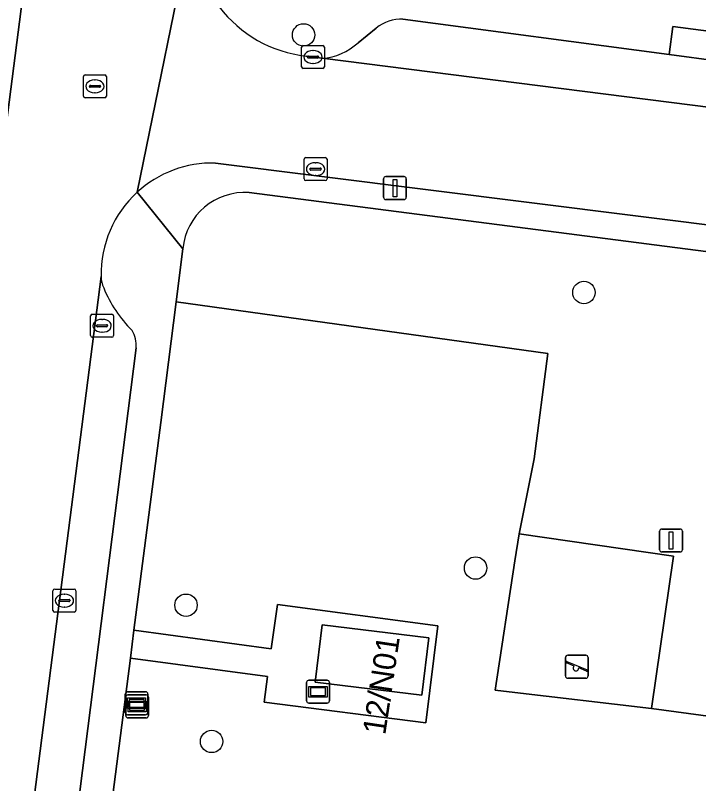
# Model space of a CAD drawing. Extents: x 162184 to 163154, y 385507 to 386516.
# Drawn here: x 162373.05 to 162402.82, y 386234.27 to 386267.72 of the extents above; entities that cross this region are included whole.
import ezdxf

# ---------------------------------------------------------------- set-up
doc = ezdxf.new("R2010")
doc.units = 0
for name, color, linetype in [('IMGEO_Boom', 7, 'Continuous'), ('IMGEO_Groenvoorziening', 7, 'Continuous'), ('IMGEO_Kolk', 7, 'Continuous'), ('IMGEO_Lichtmast', 7, 'Continuous'), ('IMGEO_Pand', 7, 'Continuous'), ('IMGEO_Pand_nummerreeks', 7, 'Continuous'), ('IMGEO_Parkeervlak_open', 7, 'Continuous'), ('IMGEO_Rijbaan_lokaal_open', 7, 'Continuous'), ('IMGEO_Rioolput', 7, 'Continuous'), ('IMGEO_Speelvoorziening', 7, 'Continuous'), ('IMGEO_Terreindeel_zand', 7, 'Continuous'), ('IMGEO_Verkeersbordpaal', 7, 'Continuous'), ('IMGEO_Verklikker', 7, 'Continuous'), ('IMGEO_Voetpad_open', 7, 'Continuous')]:
    doc.layers.add(name, color=color, linetype=linetype)

msp = doc.modelspace()

# ---------------------------------------------------------------- linework, layer by layer
at = {"layer": 'IMGEO_Boom'}
for centre in [(162385.608, 386266.868), (162397.82, 386255.655), (162393.1, 386243.657), (162380.485, 386242.035), (162381.602, 386236.105)]:
    msp.add_circle(centre, 0.489, dxfattribs=at)
at = {"layer": 'IMGEO_Groenvoorziening'}
for points in [[(162446.611, 386250), (162446.843, 386251.794), (162383.232, 386260.004)], [(162380.347, 386257.556), (162380.058, 386255.254), (162396.249, 386252.998), (162395.647, 386248.41), (162394.991, 386245.141), (162401.719, 386244.167), (162400.761, 386237.546), (162444.246, 386231.665), (162446.611, 386250)], [(162444.246, 386231.665), (162400.761, 386237.546), (162394.557, 386238.269), (162393.957, 386238.339), (162394.812, 386243.965), (162394.991, 386245.141), (162395.647, 386248.41), (162396.249, 386252.998), (162380.058, 386255.254), (162379.383, 386250), (162378.219, 386240.944), (162384.196, 386240.134), (162384.465, 386242.066), (162391.45, 386241.133), (162390.927, 386236.91), (162383.895, 386237.813), (162384.04, 386238.926), (162378.062, 386239.731), (162377.037, 386231.755)]]:
    msp.add_lwpolyline(points, dxfattribs=at)
msp.add_arc((162383.044, 386257.301), 2.709, 86.029, 174.602, dxfattribs=at)
at = {"layer": 'IMGEO_Kolk'}
for p, q in [((162385.517, 386265.482), (162385.517, 386266.334)), ((162385.592, 386266.408), (162386.444, 386266.408)), ((162386.005, 386266.188), (162386.03, 386266.188)), ((162386.518, 386266.334), (162386.518, 386265.482)), ((162385.776, 386265.902), (162385.776, 386265.914)), ((162386.214, 386265.865), (162385.816, 386265.865)), ((162385.819, 386265.951), (162386.217, 386265.951)), ((162386.26, 386265.914), (162386.26, 386265.902)), ((162386.028, 386265.628), (162386.003, 386265.628)), ((162386.444, 386265.408), (162385.592, 386265.408)), ((162385.627, 386260.601), (162385.627, 386261.453)), ((162385.702, 386261.527), (162386.554, 386261.527)), ((162386.628, 386261.453), (162386.628, 386260.601)), ((162386.115, 386261.307), (162386.14, 386261.307)), ((162385.886, 386261.021), (162385.886, 386261.033)), ((162386.324, 386260.984), (162385.926, 386260.984)), ((162385.929, 386261.07), (162386.327, 386261.07)), ((162386.37, 386261.033), (162386.37, 386261.021)), ((162386.554, 386260.527), (162385.702, 386260.527)), ((162386.138, 386260.747), (162386.113, 386260.747)), ((162376.329, 386253.779), (162376.329, 386254.631)), ((162376.404, 386254.705), (162377.256, 386254.705)), ((162376.817, 386254.485), (162376.842, 386254.485)), ((162377.33, 386254.631), (162377.33, 386253.779)), ((162376.588, 386254.199), (162376.588, 386254.211)), ((162377.026, 386254.162), (162376.628, 386254.162)), ((162376.631, 386254.248), (162377.029, 386254.248)), ((162377.072, 386254.211), (162377.072, 386254.199)), ((162376.84, 386253.925), (162376.815, 386253.925)), ((162377.256, 386253.705), (162376.404, 386253.705)), ((162374.764, 386242.737), (162375.616, 386242.737)), ((162374.689, 386241.811), (162374.689, 386242.663)), ((162375.177, 386242.517), (162375.202, 386242.517)), ((162375.69, 386242.663), (162375.69, 386241.811)), ((162374.948, 386242.231), (162374.948, 386242.243)), ((162375.386, 386242.194), (162374.988, 386242.194)), ((162374.991, 386242.28), (162375.389, 386242.28)), ((162375.432, 386242.243), (162375.432, 386242.231)), ((162375.616, 386241.737), (162374.764, 386241.737)), ((162375.2, 386241.957), (162375.175, 386241.957))]:
    msp.add_line(p, q, dxfattribs=at)
for points in [[(162385.517, 386265.482), (162385.517, 386266.334)], [(162385.592, 386266.408), (162386.444, 386266.408)], [(162386.518, 386266.334), (162386.518, 386265.482)], [(162386.444, 386265.408), (162385.592, 386265.408)], [(162385.627, 386260.601), (162385.627, 386261.453)], [(162385.702, 386261.527), (162386.554, 386261.527)], [(162386.628, 386261.453), (162386.628, 386260.601)], [(162386.554, 386260.527), (162385.702, 386260.527)], [(162376.329, 386253.779), (162376.329, 386254.631)], [(162376.404, 386254.705), (162377.256, 386254.705)], [(162377.33, 386254.631), (162377.33, 386253.779)], [(162377.256, 386253.705), (162376.404, 386253.705)], [(162374.764, 386242.737), (162375.616, 386242.737)], [(162374.689, 386241.811), (162374.689, 386242.663)], [(162375.69, 386242.663), (162375.69, 386241.811)], [(162375.616, 386241.737), (162374.764, 386241.737)]]:
    msp.add_lwpolyline(points, dxfattribs=at)
for centre, radius, start, end in [((162385.594, 386266.332), 0.0765, 91.552, 178.448), ((162385.594, 386266.332), 0.0765, 91.552, 178.448), ((162386.442, 386266.332), 0.0765, 1.552, 88.448), ((162386.442, 386266.332), 0.0765, 1.552, 88.448), ((162385.816, 386265.911), 0.0403, 85.8775, 175.7526), ((162385.813, 386265.901), 0.0366, 178.938, 274.7102), ((162386.217, 386265.908), 0.043, 264.8664, 352.4533), ((162386.221, 386265.913), 0.0386, 1.7309, 96.639), ((162385.594, 386265.484), 0.0765, 181.552, 268.448), ((162385.594, 386265.484), 0.0765, 181.552, 268.448), ((162386.442, 386265.484), 0.0765, 271.552, 358.448), ((162386.442, 386265.484), 0.0765, 271.552, 358.448), ((162385.704, 386261.451), 0.0765, 91.552, 178.448), ((162385.704, 386261.451), 0.0765, 91.552, 178.448), ((162386.552, 386261.451), 0.0765, 1.552, 88.448), ((162386.552, 386261.451), 0.0765, 1.552, 88.448), ((162385.926, 386261.03), 0.0403, 85.8775, 175.7526), ((162385.923, 386261.02), 0.0366, 178.938, 274.7102), ((162386.327, 386261.027), 0.043, 264.8664, 352.4533), ((162386.331, 386261.032), 0.0386, 1.7309, 96.639), ((162385.704, 386260.603), 0.0765, 181.552, 268.448), ((162385.704, 386260.603), 0.0765, 181.552, 268.448), ((162386.552, 386260.603), 0.0765, 271.552, 358.448), ((162386.552, 386260.603), 0.0765, 271.552, 358.448), ((162376.406, 386254.629), 0.0765, 91.552, 178.448), ((162376.406, 386254.629), 0.0765, 91.552, 178.448), ((162377.254, 386254.629), 0.0765, 1.552, 88.448), ((162377.254, 386254.629), 0.0765, 1.552, 88.448), ((162376.628, 386254.208), 0.0403, 85.8775, 175.7526), ((162376.625, 386254.198), 0.0366, 178.938, 274.7102), ((162377.029, 386254.205), 0.043, 264.8664, 352.4533), ((162377.033, 386254.21), 0.0386, 1.7309, 96.639), ((162376.406, 386253.781), 0.0765, 181.552, 268.448), ((162376.406, 386253.781), 0.0765, 181.552, 268.448), ((162377.254, 386253.781), 0.0765, 271.552, 358.448), ((162377.254, 386253.781), 0.0765, 271.552, 358.448), ((162374.766, 386242.661), 0.0765, 91.552, 178.448), ((162374.766, 386242.661), 0.0765, 91.552, 178.448), ((162375.614, 386242.661), 0.0765, 1.552, 88.448), ((162375.614, 386242.661), 0.0765, 1.552, 88.448), ((162374.988, 386242.24), 0.0403, 85.8775, 175.7526), ((162374.985, 386242.23), 0.0366, 178.938, 274.7102), ((162375.389, 386242.237), 0.043, 264.8664, 352.4533), ((162375.393, 386242.242), 0.0386, 1.7309, 96.639), ((162374.766, 386241.813), 0.0765, 181.552, 268.448), ((162374.766, 386241.813), 0.0765, 181.552, 268.448), ((162375.614, 386241.813), 0.0765, 271.552, 358.448), ((162375.614, 386241.813), 0.0765, 271.552, 358.448)]:
    msp.add_arc(centre, radius, start, end, dxfattribs=at)
for centre, major_axis, ratio, start_param, end_param in [((162386.004, 386265.908), (-0.387, 0.002), 0.722429, 4.712389, 7.853982), ((162386.029, 386265.908), (-0.39, 0.002), 0.717154, 1.570796, 4.712389), ((162386.114, 386261.027), (-0.387, 0.002), 0.722429, 4.712389, 7.853982), ((162386.139, 386261.027), (-0.39, 0.002), 0.717154, 1.570796, 4.712389), ((162376.816, 386254.205), (-0.387, 0.002), 0.722429, 4.712389, 7.853982), ((162376.841, 386254.205), (-0.39, 0.002), 0.717154, 1.570796, 4.712389), ((162375.176, 386242.237), (-0.387, 0.002), 0.722429, 4.712389, 7.853982), ((162375.201, 386242.237), (-0.39, 0.002), 0.717154, 1.570796, 4.712389)]:
    msp.add_ellipse(centre, major_axis=major_axis, ratio=ratio, start_param=start_param, end_param=end_param, dxfattribs=at)
at = {"layer": 'IMGEO_Lichtmast'}
for p, q in [((162389.092, 386259.801), (162389.092, 386260.601)), ((162389.092, 386260.601), (162389.092, 386259.801)), ((162389.192, 386260.701), (162389.982, 386260.701)), ((162389.982, 386260.701), (162389.192, 386260.701)), ((162390.082, 386260.601), (162390.082, 386259.801)), ((162390.082, 386259.801), (162390.082, 386260.601)), ((162389.982, 386259.701), (162389.192, 386259.701)), ((162389.192, 386259.701), (162389.982, 386259.701))]:
    msp.add_line(p, q, dxfattribs=at)
msp.add_lwpolyline([(162389.512, 386260.576), (162389.662, 386260.576), (162389.662, 386259.826), (162389.512, 386259.826), (162389.512, 386260.576)], dxfattribs=at)
for centre, start, end in [((162389.192, 386260.601), 90, 180), ((162389.192, 386260.601), 90, 180), ((162389.982, 386260.601), 0, 90), ((162389.982, 386260.601), 360, 90), ((162389.192, 386259.801), 180, 270), ((162389.192, 386259.801), 180, 270), ((162389.982, 386259.801), 270, 0), ((162389.982, 386259.801), 270, 0)]:
    msp.add_arc(centre, 0.1, start, end, dxfattribs=at)
at = {"layer": 'IMGEO_Pand'}
msp.add_lwpolyline([(162391.063, 386240.611), (162386.417, 386241.187), (162386.107, 386238.691), (162390.754, 386238.115)], close=True, dxfattribs=at)
at = {"layer": 'IMGEO_Parkeervlak_open'}
for points in [[(162405.863, 386265.443), (162401.526, 386266.019), (162389.937, 386267.559)], [(162388.773, 386267.162), (162387.98, 386266.532)], [(162386.418, 386265.855), (162448.882, 386257.938)], [(162376.791, 386256.355), (162370.766, 386209.623)], [(162373.069, 386212.366), (162374.902, 386226.342), (162375.519, 386231.187), (162378.308, 386253.244)]]:
    msp.add_lwpolyline(points, dxfattribs=at)
for centre, radius, start, end in [((162389.842, 386265.934), 1.628, 86.6382, 131.0273), ((162386.269, 386268.34), 2.49, 273.4419, 313.4238), ((162377.854, 386256.329), 1.064, 178.5834, 206.45), ((162382.035, 386257.921), 5.533, 201.9256, 225.155), ((162377.203, 386253.385), 1.114, 352.7432, 33.3903)]:
    msp.add_arc(centre, radius, start, end, dxfattribs=at)
at = {"layer": 'IMGEO_Rijbaan_lokaal_open'}
for points in [[(162379.793, 386317.9), (162379.612, 386316.768), (162376.278, 386291.138), (162375.38, 386284.163), (162372.063, 386258.412), (162371.12, 386251.415), (162367.693, 386224.969), (162366.839, 386218.083), (162365.688, 386209.063), (162370.536, 386208.433), (162370.766, 386209.623), (162376.791, 386256.355)], [(162378.352, 386260.016), (162380.866, 386272.311), (162383.65, 386294.444)], [(162380.866, 386272.311), (162378.352, 386260.016)], [(162386.418, 386265.855), (162385.716, 386265.948)], [(162448.882, 386257.938), (162386.418, 386265.855)], [(162381.763, 386261.292), (162441.402, 386253.817)]]:
    msp.add_lwpolyline(points, dxfattribs=at)
for centre, radius, start, end in [((162386.333, 386271.449), 5.535, 217.3184, 263.6002), ((162381.629, 386256.453), 4.841, 88.4154, 132.6046), ((162381.634, 386256.454), 4.844, 132.6491, 181.1655)]:
    msp.add_arc(centre, radius, start, end, dxfattribs=at)
at = {"layer": 'IMGEO_Rioolput'}
for p, q in [((162376.092, 386265.132), (162376.944, 386265.132)), ((162376.017, 386264.206), (162376.017, 386265.058)), ((162376.505, 386264.912), (162376.53, 386264.912)), ((162377.018, 386265.058), (162377.018, 386264.206)), ((162376.276, 386264.626), (162376.276, 386264.638)), ((162376.714, 386264.589), (162376.316, 386264.589)), ((162376.319, 386264.675), (162376.717, 386264.675)), ((162376.76, 386264.638), (162376.76, 386264.626)), ((162376.944, 386264.132), (162376.092, 386264.132)), ((162376.528, 386264.352), (162376.503, 386264.352))]:
    msp.add_line(p, q, dxfattribs=at)
for points in [[(162376.092, 386265.132), (162376.944, 386265.132)], [(162376.017, 386264.206), (162376.017, 386265.058)], [(162377.018, 386265.058), (162377.018, 386264.206)], [(162376.944, 386264.132), (162376.092, 386264.132)]]:
    msp.add_lwpolyline(points, dxfattribs=at)
for centre, radius, start, end in [((162376.094, 386265.056), 0.0765, 91.552, 178.448), ((162376.094, 386265.056), 0.0765, 91.552, 178.448), ((162376.942, 386265.056), 0.0765, 1.552, 88.448), ((162376.942, 386265.056), 0.0765, 1.552, 88.448), ((162376.316, 386264.635), 0.0403, 85.8775, 175.7526), ((162376.313, 386264.625), 0.0366, 178.938, 274.7102), ((162376.717, 386264.632), 0.043, 264.8664, 352.4533), ((162376.721, 386264.637), 0.0386, 1.7309, 96.639), ((162376.094, 386264.208), 0.0765, 181.552, 268.448), ((162376.094, 386264.208), 0.0765, 181.552, 268.448), ((162376.942, 386264.208), 0.0765, 271.552, 358.448), ((162376.942, 386264.208), 0.0765, 271.552, 358.448)]:
    msp.add_arc(centre, radius, start, end, dxfattribs=at)
for centre, major_axis, ratio, start_param, end_param in [((162376.504, 386264.632), (-0.387, 0.002), 0.722429, 4.712389, 7.853982), ((162376.529, 386264.632), (-0.39, 0.002), 0.717154, 1.570796, 4.712389)]:
    msp.add_ellipse(centre, major_axis=major_axis, ratio=ratio, start_param=start_param, end_param=end_param, dxfattribs=at)
at = {"layer": 'IMGEO_Speelvoorziening'}
for p, q in [((162397.011, 386238.957), (162397.011, 386239.757)), ((162397.011, 386239.757), (162397.011, 386238.957)), ((162397.111, 386239.857), (162397.901, 386239.857)), ((162397.901, 386239.857), (162397.111, 386239.857)), ((162398.001, 386239.757), (162398.001, 386238.957)), ((162398.001, 386238.957), (162398.001, 386239.757)), ((162397.394, 386239.385), (162397.055, 386239.522)), ((162397.08, 386239.582), (162397.956, 386239.229)), ((162397.932, 386239.169), (162397.592, 386239.306)), ((162397.901, 386238.857), (162397.111, 386238.857)), ((162397.111, 386238.857), (162397.901, 386238.857))]:
    msp.add_line(p, q, dxfattribs=at)
for centre, radius, start, end in [((162397.111, 386239.757), 0.1, 90, 180), ((162397.111, 386239.757), 0.1, 90, 180), ((162397.901, 386239.757), 0.1, 0, 90), ((162397.901, 386239.757), 0.1, 360, 90), ((162397.068, 386239.552), 0.0327, 68.078, 248.078), ((162397.473, 386239.295), 0.12, 130.9928, 5.1632), ((162397.944, 386239.199), 0.0327, 248.078, 68.078), ((162397.111, 386238.957), 0.1, 180, 270), ((162397.111, 386238.957), 0.1, 180, 270), ((162397.901, 386238.957), 0.1, 270, 0), ((162397.901, 386238.957), 0.1, 270, 0)]:
    msp.add_arc(centre, radius, start, end, dxfattribs=at)
at = {"layer": 'IMGEO_Terreindeel_zand'}
msp.add_lwpolyline([(162401.719, 386244.167), (162394.991, 386245.141), (162394.812, 386243.965), (162393.957, 386238.339), (162394.557, 386238.269), (162400.761, 386237.546)], close=True, dxfattribs=at)
at = {"layer": 'IMGEO_Verkeersbordpaal'}
for p, q in [((162401.117, 386244.455), (162401.117, 386245.255)), ((162401.117, 386245.255), (162401.117, 386244.455)), ((162401.217, 386245.355), (162402.007, 386245.355)), ((162402.007, 386245.355), (162401.217, 386245.355)), ((162402.107, 386245.255), (162402.107, 386244.455)), ((162402.107, 386244.455), (162402.107, 386245.255)), ((162402.007, 386244.355), (162401.217, 386244.355)), ((162401.217, 386244.355), (162402.007, 386244.355))]:
    msp.add_line(p, q, dxfattribs=at)
msp.add_lwpolyline([(162401.537, 386245.23), (162401.687, 386245.23), (162401.687, 386244.48), (162401.537, 386244.48), (162401.537, 386245.23)], dxfattribs=at)
for centre, start, end in [((162401.217, 386245.255), 90, 180), ((162401.217, 386245.255), 90, 180), ((162402.007, 386245.255), 0, 90), ((162402.007, 386245.255), 360, 90), ((162401.217, 386244.455), 180, 270), ((162401.217, 386244.455), 180, 270), ((162402.007, 386244.455), 270, 0), ((162402.007, 386244.455), 270, 0)]:
    msp.add_arc(centre, 0.1, start, end, dxfattribs=at)
at = {"layer": 'IMGEO_Verklikker'}
for p, q in [((162385.841, 386238.771), (162386.631, 386238.771)), ((162386.631, 386238.771), (162385.841, 386238.771)), ((162385.741, 386237.871), (162385.741, 386238.671)), ((162385.741, 386238.671), (162385.741, 386237.871)), ((162386.731, 386238.671), (162386.731, 386237.871)), ((162386.731, 386237.871), (162386.731, 386238.671)), ((162377.837, 386237.37), (162377.837, 386238.17)), ((162377.837, 386238.17), (162377.837, 386237.37)), ((162377.858, 386237.231), (162377.858, 386238.031)), ((162377.858, 386238.031), (162377.858, 386237.231)), ((162377.937, 386238.27), (162378.727, 386238.27)), ((162378.727, 386238.27), (162377.937, 386238.27)), ((162377.958, 386238.131), (162378.748, 386238.131)), ((162378.748, 386238.131), (162377.958, 386238.131)), ((162378.827, 386238.17), (162378.827, 386237.37)), ((162378.827, 386237.37), (162378.827, 386238.17)), ((162378.848, 386238.031), (162378.848, 386237.231)), ((162378.848, 386237.231), (162378.848, 386238.031)), ((162386.631, 386237.771), (162385.841, 386237.771)), ((162385.841, 386237.771), (162386.631, 386237.771)), ((162378.727, 386237.27), (162377.937, 386237.27)), ((162377.937, 386237.27), (162378.727, 386237.27)), ((162378.748, 386237.131), (162377.958, 386237.131)), ((162377.958, 386237.131), (162378.748, 386237.131))]:
    msp.add_line(p, q, dxfattribs=at)
for points in [[(162385.842, 386238.503), (162386.63, 386238.503), (162386.63, 386238.039), (162385.842, 386238.039), (162385.842, 386238.503)], [(162385.907, 386238.438), (162385.907, 386238.104), (162386.565, 386238.104), (162386.565, 386238.438), (162385.907, 386238.438)], [(162377.938, 386238.002), (162378.726, 386238.002), (162378.726, 386237.538), (162377.938, 386237.538), (162377.938, 386238.002)], [(162377.959, 386237.863), (162378.747, 386237.863), (162378.747, 386237.399), (162377.959, 386237.399), (162377.959, 386237.863)], [(162378.003, 386237.937), (162378.003, 386237.603), (162378.661, 386237.603), (162378.661, 386237.937), (162378.003, 386237.937)], [(162378.024, 386237.798), (162378.024, 386237.464), (162378.682, 386237.464), (162378.682, 386237.798), (162378.024, 386237.798)]]:
    msp.add_lwpolyline(points, dxfattribs=at)
for centre, start, end in [((162385.841, 386238.671), 90, 180), ((162385.841, 386238.671), 90, 180), ((162386.631, 386238.671), 0, 90), ((162386.631, 386238.671), 360, 90), ((162377.937, 386238.17), 90, 180), ((162377.937, 386238.17), 90, 180), ((162377.958, 386238.031), 90, 180), ((162377.958, 386238.031), 90, 180), ((162378.727, 386238.17), 0, 90), ((162378.727, 386238.17), 360, 90), ((162378.748, 386238.031), 0, 90), ((162378.748, 386238.031), 360, 90), ((162385.841, 386237.871), 180, 270), ((162385.841, 386237.871), 180, 270), ((162386.631, 386237.871), 270, 0), ((162386.631, 386237.871), 270, 0), ((162377.937, 386237.37), 180, 270), ((162377.937, 386237.37), 180, 270), ((162378.727, 386237.37), 270, 0), ((162378.727, 386237.37), 270, 0), ((162377.958, 386237.231), 180, 270), ((162377.958, 386237.231), 180, 270), ((162378.748, 386237.231), 270, 0), ((162378.748, 386237.231), 270, 0)]:
    msp.add_arc(centre, 0.1, start, end, dxfattribs=at)
at = {"layer": 'IMGEO_Voetpad_open'}
for points in [[(162371.03, 386258.537), (162372.063, 386258.412), (162375.38, 386284.163), (162374.369, 386284.313)], [(162406.025, 386266.672), (162401.699, 386267.241), (162401.526, 386266.019), (162405.863, 386265.443)], [(162391.45, 386241.133), (162384.465, 386242.066), (162384.196, 386240.134), (162378.219, 386240.944), (162378.062, 386239.731), (162384.04, 386238.926), (162383.895, 386237.813), (162390.927, 386236.91)], [(162386.417, 386241.187), (162391.063, 386240.611), (162390.754, 386238.115), (162386.107, 386238.691)]]:
    msp.add_lwpolyline(points, close=True, dxfattribs=at)
for points in [[(162389.937, 386267.559), (162401.526, 386266.019), (162401.699, 386267.241), (162406.025, 386266.672), (162405.863, 386265.443), (162445.81, 386260.241), (162446.232, 386260.105), (162446.358, 386260.037), (162446.458, 386259.984), (162446.794, 386259.589), (162447.449, 386258.809)], [(162387.98, 386266.532), (162388.773, 386267.162)], [(162385.716, 386265.948), (162386.418, 386265.855)], [(162441.402, 386253.817), (162381.763, 386261.292)], [(162380.058, 386255.254), (162380.347, 386257.556), (162378.352, 386260.016)], [(162378.352, 386260.016), (162380.347, 386257.556)], [(162383.232, 386260.004), (162446.843, 386251.794), (162451.89, 386251.431), (162461.98, 386250.051), (162469.514, 386249.081), (162469.611, 386250), (162469.628, 386250.163), (162454.074, 386252.18), (162454.061, 386252.182), (162453.923, 386252.207), (162453.788, 386252.244), (162453.658, 386252.293), (162453.532, 386252.353), (162453.412, 386252.425), (162453.299, 386252.507), (162453.193, 386252.598), (162453.096, 386252.699), (162453.009, 386252.808), (162452.379, 386253.664)], [(162371.594, 386204.517), (162373.813, 386206.829), (162376.857, 386230.36), (162377.037, 386231.755), (162378.062, 386239.731), (162378.219, 386240.944), (162379.383, 386250), (162380.058, 386255.254)], [(162378.308, 386253.244), (162375.519, 386231.187), (162376.6, 386231.076), (162375.959, 386226.225), (162374.902, 386226.342), (162373.069, 386212.366)]]:
    msp.add_lwpolyline(points, dxfattribs=at)
for centre, radius, start, end in [((162386.333, 386271.449), 5.535, 217.3184, 263.6002), ((162389.842, 386265.934), 1.628, 86.6382, 131.0273), ((162386.269, 386268.34), 2.49, 273.4419, 313.4238), ((162381.629, 386256.453), 4.841, 88.4154, 132.6046), ((162381.634, 386256.454), 4.844, 132.6491, 181.1655), ((162383.044, 386257.301), 2.709, 86.029, 174.602), ((162377.854, 386256.329), 1.064, 178.5834, 206.45), ((162382.035, 386257.921), 5.533, 201.9256, 225.155), ((162377.203, 386253.385), 1.114, 352.7432, 33.3903)]:
    msp.add_arc(centre, radius, start, end, dxfattribs=at)

# ---------------------------------------------------------------- texts
at = {"layer": 'IMGEO_Pand_nummerreeks'}
msp.add_text('12/N01', height=1, rotation=81.4692, dxfattribs=at).set_placement((162389.163, 386236.358))

doc.saveas('drawing.dxf')
